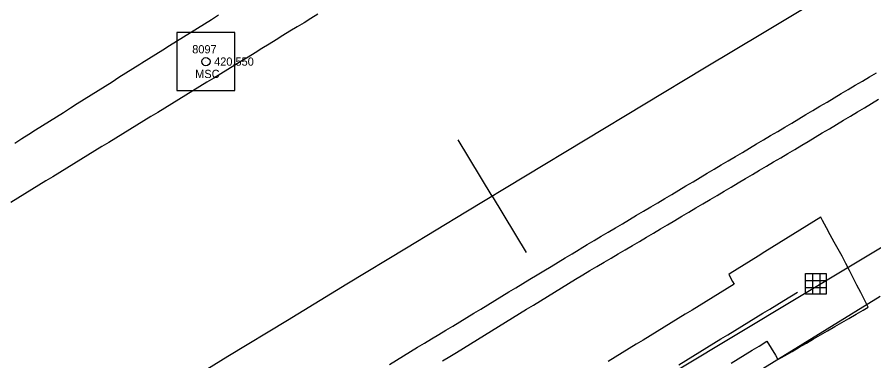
# Model space of a CAD drawing. Extents: x 1901471 to 1963503, y 756461 to 799997.
# Drawn here: x 1927939.3 to 1928043.7, y 772288.2 to 772330 of the extents above; entities that cross this region are included whole.
import ezdxf

# ---------------------------------------------------------------- set-up
doc = ezdxf.new("R2010")
doc.units = 0
for name, color, linetype in [('RD_EX_DR_ErosCtrl', 7, 'Continuous'), ('RD_EX_DR_Inlet', 7, 'Continuous'), ('RD_EX_Fence_Other', 7, 'Continuous'), ('RD_EX_H2O', 7, 'Continuous'), ('RD_EX_Road', 7, 'Continuous'), ('RD_EX_Road_txCode', 7, 'Continuous'), ('RD_HC_Cl', 7, 'Continuous'), ('RD_HC_Data_Tic', 7, 'Continuous'), ('RD_HC_Survey', 7, 'Continuous'), ('RD_HC_txCode', 7, 'Continuous'), ('RD_SMD_Locator', 7, 'Continuous')]:
    doc.layers.add(name, color=color, linetype=linetype)

# ---------------------------------------------------------------- blocks, each defined once
blk = doc.blocks.new('DI')
at = {"layer": 'RD_EX_DR_Inlet'}
for p, q in [((-0.84, 2.56), (-0.84, -2.44)), ((0.86, 2.56), (0.86, -2.44)), ((-2.54, 0.86), (2.46, 0.86)), ((-2.54, -0.84), (2.46, -0.84))]:
    blk.add_line(p, q, dxfattribs=at)
blk.add_lwpolyline([(-2.54, -2.44), (-2.54, 2.56), (2.46, 2.56), (2.46, -2.44)], close=True, dxfattribs=at)

msp = doc.modelspace()

# ---------------------------------------------------------------- linework, layer by layer
at = {"layer": 'RD_EX_DR_ErosCtrl'}
msp.add_lwpolyline([(1928026.29, 772287.9), (1928027.14, 772288.42), (1928028, 772288.94), (1928028.85, 772289.46), (1928029.7, 772289.98), (1928030.64, 772290.56), (1928031.16, 772289.71), (1928031.67, 772288.86), (1928031.99, 772288.33), (1928032.85, 772288.83), (1928033.72, 772289.33), (1928034.58, 772289.83), (1928035.45, 772290.34), (1928036.31, 772290.84), (1928037.18, 772291.34), (1928038.04, 772291.84), (1928038.9, 772292.35), (1928039.77, 772292.85), (1928040.63, 772293.35), (1928041.5, 772293.85), (1928042.36, 772294.36), (1928043, 772294.73), (1928042.54, 772295.61), (1928042.08, 772296.5), (1928041.62, 772297.38), (1928041.16, 772298.27), (1928040.7, 772299.16), (1928040.24, 772300.04), (1928039.8, 772300.9), (1928039.33, 772301.76), (1928038.85, 772302.63), (1928038.37, 772303.5), (1928037.9, 772304.37), (1928037.42, 772305.24), (1928037.2, 772305.65), (1928036.35, 772305.13), (1928035.5, 772304.6), (1928034.65, 772304.07), (1928033.8, 772303.54), (1928032.95, 772303.01), (1928032.1, 772302.49), (1928031.25, 772301.96), (1928030.4, 772301.43), (1928029.56, 772300.9), (1928028.71, 772300.37), (1928027.86, 772299.85), (1928027.01, 772299.32), (1928026.16, 772298.79), (1928026.16, 772298.79), (1928026.01, 772298.7), (1928026.47, 772297.84), (1928026.66, 772297.5), (1928025.81, 772296.98), (1928024.95, 772296.45), (1928024.1, 772295.93), (1928023.25, 772295.41), (1928022.4, 772294.89), (1928021.54, 772294.36), (1928020.69, 772293.84), (1928019.84, 772293.32), (1928018.99, 772292.8), (1928018.13, 772292.28), (1928017.28, 772291.75), (1928016.43, 772291.23), (1928015.57, 772290.71), (1928014.72, 772290.19), (1928013.87, 772289.66), (1928013.02, 772289.14), (1928012.16, 772288.62), (1928011.31, 772288.1)], dxfattribs=at)
at = {"layer": 'RD_EX_Fence_Other'}
msp.add_lwpolyline([(1928044.45, 772295.99), (1928012.14, 772276.14), (1927976.55, 772255.25), (1927942.93, 772234.97), (1927904.44, 772211.24), (1927860.79, 772184), (1927819.19, 772158.23), (1927779.32, 772132.86), (1927734.82, 772104.62), (1927691.68, 772076.4), (1927643.49, 772044.02), (1927625.68, 772031.98), (1927589.77, 772008.73), (1927546.28, 771980.95), (1927496.16, 771947.6), (1927452.51, 771918.77), (1927408.3, 771889.28), (1927363.99, 771859.73), (1927324.38, 771833.09), (1927282.02, 771804.91), (1927242.96, 771779.23), (1927193.2, 771746.24), (1927217.15, 771765.53), (1927225.9, 771773.24)], dxfattribs=at)
at = {"layer": 'RD_EX_H2O'}
msp.add_lwpolyline([(1928019.91, 772287.71), (1928020.76, 772288.23), (1928021.62, 772288.75), (1928022.47, 772289.28), (1928023.33, 772289.8), (1928024.18, 772290.32), (1928025.03, 772290.84), (1928025.89, 772291.36), (1928026.74, 772291.88), (1928027.6, 772292.4), (1928028.45, 772292.92), (1928029.31, 772293.44), (1928030.16, 772293.96), (1928031.01, 772294.48), (1928031.87, 772295), (1928032.72, 772295.52), (1928034.38, 772296.53)], dxfattribs=at)
at = {"layer": 'RD_EX_Road'}
for points in [[(1927975.94, 772330.37), (1927975.09, 772329.85), (1927974.24, 772329.33), (1927973.39, 772328.81), (1927972.53, 772328.29), (1927971.68, 772327.76), (1927970.83, 772327.24), (1927969.98, 772326.72), (1927969.12, 772326.2), (1927968.27, 772325.67), (1927967.42, 772325.15), (1927966.66, 772324.69), (1927965.8, 772324.16), (1927964.95, 772323.64), (1927964.1, 772323.12), (1927963.25, 772322.6), (1927962.39, 772322.08), (1927961.54, 772321.55), (1927960.69, 772321.03), (1927959.83, 772320.51), (1927958.98, 772319.99), (1927958.13, 772319.47), (1927957.27, 772318.95), (1927956.42, 772318.42), (1927955.57, 772317.9), (1927954.72, 772317.38), (1927953.86, 772316.86), (1927953.01, 772316.34), (1927952.16, 772315.81), (1927951.3, 772315.29), (1927950.45, 772314.77), (1927949.6, 772314.25), (1927948.74, 772313.73), (1927947.89, 772313.2), (1927947.04, 772312.68), (1927946.19, 772312.16), (1927945.33, 772311.64), (1927944.48, 772311.12), (1927943.63, 772310.59), (1927942.77, 772310.07), (1927941.92, 772309.55), (1927941.07, 772309.03), (1927940.21, 772308.51), (1927939.36, 772307.99), (1927938.51, 772307.46)], [(1927963.81, 772330.23), (1927962.96, 772329.7), (1927962.11, 772329.17), (1927961.26, 772328.64), (1927960.41, 772328.11), (1927959.57, 772327.58), (1927958.72, 772327.05), (1927957.87, 772326.52), (1927957.02, 772325.99), (1927956.17, 772325.46), (1927955.33, 772324.93), (1927954.48, 772324.4), (1927954.23, 772324.25), (1927953.38, 772323.71), (1927952.54, 772323.18), (1927951.69, 772322.65), (1927950.85, 772322.11), (1927950, 772321.58), (1927949.15, 772321.05), (1927948.31, 772320.51), (1927947.46, 772319.98), (1927946.62, 772319.45), (1927945.77, 772318.92), (1927944.92, 772318.38), (1927944.08, 772317.85), (1927943.23, 772317.32), (1927942.39, 772316.78), (1927941.54, 772316.25), (1927940.7, 772315.72), (1927939.85, 772315.18), (1927939, 772314.65)], [(1927984.66, 772287.75), (1927985.52, 772288.27), (1927986.37, 772288.79), (1927987.23, 772289.31), (1927988.08, 772289.83), (1927988.94, 772290.34), (1927989.79, 772290.86), (1927990.65, 772291.38), (1927991.51, 772291.9), (1927992.36, 772292.41), (1927993.22, 772292.93), (1927994.07, 772293.45), (1927994.93, 772293.97), (1927995.78, 772294.48), (1927996.64, 772295), (1927997.49, 772295.52), (1927998.35, 772296.04), (1927999.2, 772296.56), (1928000.06, 772297.07), (1928000.92, 772297.59), (1928001.77, 772298.11), (1928002.63, 772298.63), (1928003.48, 772299.14), (1928004.34, 772299.66), (1928005.19, 772300.18), (1928006.05, 772300.7), (1928006.9, 772301.22), (1928007.76, 772301.73), (1928007.88, 772301.81), (1928008.74, 772302.32), (1928009.6, 772302.83), (1928010.46, 772303.34), (1928011.32, 772303.85), (1928012.18, 772304.36), (1928013.04, 772304.87), (1928013.9, 772305.38), (1928014.76, 772305.89), (1928015.62, 772306.4), (1928016.48, 772306.91), (1928017.34, 772307.42), (1928018.2, 772307.93), (1928019.06, 772308.44), (1928019.92, 772308.95), (1928020.78, 772309.46), (1928021.64, 772309.97), (1928022.5, 772310.49), (1928023.36, 772311), (1928024.22, 772311.51), (1928025.08, 772312.02), (1928025.94, 772312.53), (1928026.8, 772313.04), (1928027.66, 772313.55), (1928028.52, 772314.06), (1928029.38, 772314.57), (1928030.24, 772315.08), (1928031.1, 772315.59), (1928031.96, 772316.1), (1928032.82, 772316.61), (1928033.68, 772317.12), (1928034.54, 772317.63), (1928035.4, 772318.14), (1928036.25, 772318.65), (1928037.11, 772319.17), (1928037.97, 772319.68), (1928038.83, 772320.19), (1928039.69, 772320.7), (1928040.55, 772321.21), (1928041.41, 772321.72), (1928042.27, 772322.23), (1928043.13, 772322.74), (1928043.99, 772323.25)], [(1927991.13, 772288.16), (1927991.99, 772288.69), (1927992.84, 772289.21), (1927993.69, 772289.73), (1927994.54, 772290.26), (1927995.39, 772290.78), (1927996.25, 772291.31), (1927997.1, 772291.83), (1927997.95, 772292.35), (1927998.8, 772292.88), (1927999.65, 772293.4), (1928000.5, 772293.92), (1928001.36, 772294.45), (1928002.21, 772294.97), (1928003.06, 772295.5), (1928003.91, 772296.02), (1928004.76, 772296.54), (1928005.62, 772297.07), (1928006.47, 772297.59), (1928007.32, 772298.11), (1928008.22, 772298.65), (1928009.08, 772299.16), (1928009.94, 772299.66), (1928010.8, 772300.17), (1928011.66, 772300.68), (1928012.52, 772301.19), (1928013.39, 772301.7), (1928014.25, 772302.21), (1928015.11, 772302.72), (1928015.97, 772303.23), (1928016.83, 772303.73), (1928017.69, 772304.24), (1928018.55, 772304.75), (1928019.41, 772305.26), (1928020.27, 772305.77), (1928021.13, 772306.28), (1928021.99, 772306.79), (1928022.85, 772307.3), (1928023.72, 772307.81), (1928024.58, 772308.31), (1928025.44, 772308.82), (1928026.3, 772309.33), (1928027.16, 772309.84), (1928028.02, 772310.35), (1928028.88, 772310.86), (1928029.74, 772311.37), (1928030.6, 772311.88), (1928031.46, 772312.38), (1928032.32, 772312.89), (1928033.18, 772313.4), (1928034.05, 772313.91), (1928034.91, 772314.42), (1928035.68, 772314.88), (1928036.53, 772315.39), (1928037.39, 772315.91), (1928038.25, 772316.42), (1928039.11, 772316.93), (1928039.97, 772317.45), (1928040.82, 772317.96), (1928041.68, 772318.47), (1928042.54, 772318.99), (1928043.4, 772319.5), (1928044.26, 772320.01)]]:
    msp.add_lwpolyline(points, dxfattribs=at)
at = {"layer": 'RD_HC_Cl'}
for centre, radius, start, end in [((1933934.02, 762479.74), 11482.38, 112.01316, 122.84589), ((1933920.67, 762509.14), 11420.5, 112.014247, 122.846378), ((1933910.03, 762523.4), 11373.86, 112.013249, 123.541888)]:
    msp.add_arc(centre, radius, start, end, dxfattribs=at)
at = {"layer": 'RD_HC_Data_Tic'}
for q in [(1927993.03, 772315.06), (1928001.3, 772301.36)]:
    msp.add_line((1927997.17, 772308.21), q, dxfattribs=at)
at = {"layer": 'RD_HC_Survey'}
msp.add_lwpolyline([(1927965.83, 772328.14), (1927958.76, 772328.14), (1927958.76, 772321.07), (1927965.83, 772321.07)], close=True, dxfattribs=at)
msp.add_circle((1927962.29, 772324.6), 0.5, dxfattribs=at)
at = {"layer": 'RD_SMD_Locator'}
msp.add_circle((1927962.29, 772324.6), 0.001, dxfattribs=at)

# ---------------------------------------------------------------- block references
at = {"layer": 'RD_EX_DR_Inlet', "xscale": 0.5039370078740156, "yscale": 0.5039370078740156}
msp.add_blockref('DI', (1928036.64, 772297.51), dxfattribs=at)

# ---------------------------------------------------------------- texts
at = {"layer": 'RD_EX_Road_txCode'}
msp.add_text('420.550', height=1, dxfattribs=at).set_placement((1927963.29, 772324.1))
at = {"layer": 'RD_HC_txCode'}
for s, p in [('8097', (1927960.62, 772325.6)), ('MSC', (1927960.98, 772322.6))]:
    msp.add_text(s, height=1, dxfattribs=at).set_placement(p)

doc.saveas('drawing.dxf')
